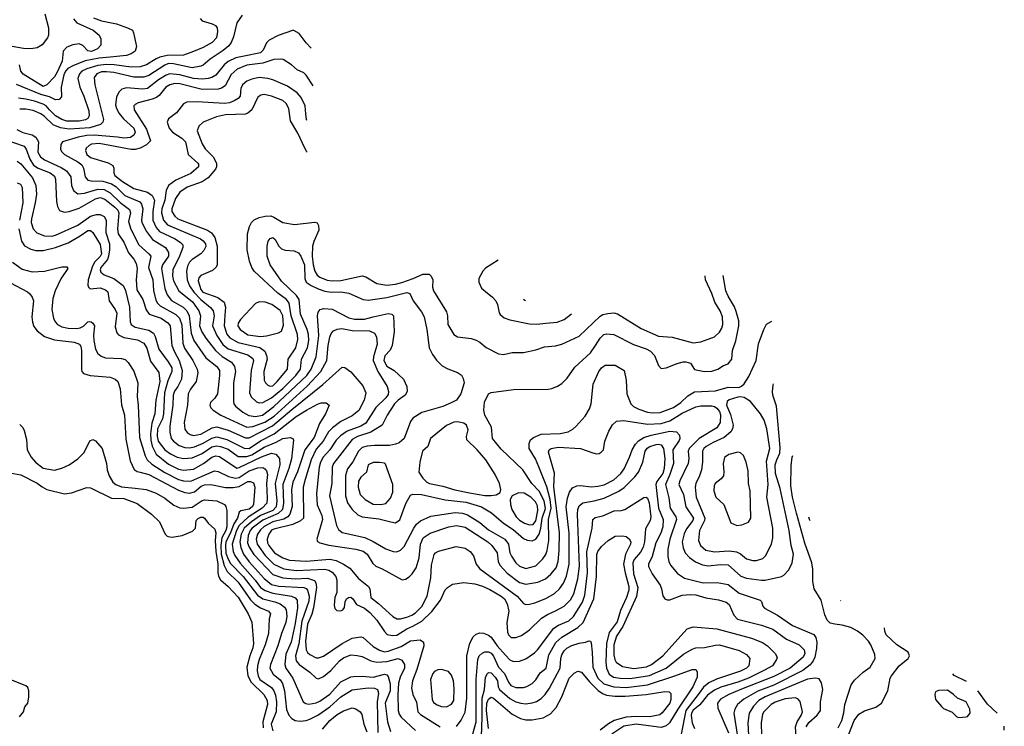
# Model space of a CAD drawing. Extents: x 997028 to 1115134, y 536408 to 618974.
# Tile 453 of 473: x 1093925 to 1101862, y 573848 to 579540. Entities that reach past the tile are written whole.
import ezdxf

# ---------------------------------------------------------------- set-up
doc = ezdxf.new("R2010")
doc.units = 0

msp = doc.modelspace()

# ---------------------------------------------------------------- linework, layer by layer
at = {"layer": '0CON10XD'}
for points in [[(1094126.8, 579586.8), (1094156.2, 579475), (1094156.1, 579413.9), (1094150, 579395), (1094105, 579336.2), (1094065, 579312.5), (1094015.5, 579304.5), (1093955, 579308), (1093865.4, 579324.6)], [(1094519.1, 579555), (1094585, 579531.6), (1094705, 579506.6), (1094795, 579474.5), (1094833.8, 579455), (1094843.8, 579435), (1094867.5, 579325), (1094855.8, 579285), (1094824.7, 579265.3), (1094785, 579252.5), (1094655, 579238.2), (1094565, 579230.6), (1094452.4, 579207.6), (1094352.5, 579167.5), (1094314.2, 579145.8), (1094294.9, 579125.1), (1094282.1, 579095), (1094258.5, 578995), (1094261.9, 578918.1), (1094243.1, 578896.9), (1094215, 578895.5), (1094165, 578917.9), (1094095, 578935.9), (1093899, 579019)], [(1095379.2, 579549.2), (1095395, 579531.9), (1095476.9, 579506.9), (1095503, 579493), (1095516.5, 579475), (1095519.1, 579445), (1095511.2, 579395), (1095476.5, 579355), (1095405, 579316.1), (1095325, 579283.2), (1095245.6, 579254.4), (1095115, 579251), (1095055, 579238.7), (1095024.5, 579225.5), (1094947.5, 579175), (1094895, 579159.1), (1094825, 579157.4), (1094687.1, 579177.1), (1094625, 579179.3), (1094555, 579171.6), (1094465, 579145.2), (1094427.3, 579125), (1094406, 579105), (1094394.6, 579065), (1094410, 578995), (1094443.3, 578925), (1094481.3, 578805), (1094486, 578765), (1094475.4, 578745), (1094455, 578733.7), (1094405, 578721.9), (1094305, 578723.4), (1094265, 578736.5), (1094215, 578764.3), (1094164.5, 578814.4), (1094137.6, 578845), (1094115, 578859.8), (1094045, 578884.1), (1093975, 578899.3), (1093915, 578907.3)], [(1094357.8, 579547.8), (1094386.2, 579515), (1094516.1, 579456.1), (1094566, 579415), (1094580, 579385), (1094580, 579335), (1094552.9, 579305), (1094504.8, 579284.8), (1094475, 579290), (1094435, 579330.9), (1094405, 579344.3), (1094353.6, 579336.4), (1094305, 579317.9), (1094275.8, 579285), (1094267.8, 579205), (1094225.9, 579115.9), (1094205, 579080.3), (1094145.1, 579014.9), (1094115, 579001.7), (1093951.8, 579101.8), (1093935.4, 579125), (1093922.7, 579175)], [(1095718, 579575), (1095674.7, 579515.3), (1095648.1, 579401.9), (1095630, 579355), (1095610.9, 579329.1), (1095565, 579291.8), (1095459.3, 579220.7), (1095405, 579173.8), (1095385, 579164.6), (1095315, 579151.4), (1095165, 579185.2), (1095125, 579185.9), (1095095, 579173.9), (1094965, 579089.5), (1094925, 579075.7), (1094845, 579076), (1094685, 579113.9), (1094625, 579120.4), (1094585, 579118.8), (1094547.5, 579105), (1094525.4, 579075), (1094530.3, 579015), (1094601.5, 578735), (1094595.3, 578714.7), (1094575.2, 578694.8), (1094489.3, 578669.3), (1094325, 578657.2), (1094255, 578667.5), (1094193.8, 578693.8), (1094125, 578761.1), (1094095, 578782.3), (1094035, 578808.6), (1093975, 578820), (1093925, 578818.7)], [(1096274.6, 579311.4), (1096233.8, 579353.8), (1096178.3, 579428.3), (1096135, 579452), (1096123.6, 579453.6), (1096007.4, 579412.6), (1095936, 579374), (1095915.3, 579354.7), (1095887.8, 579295), (1095865, 579271.8), (1095734.2, 579245.8), (1095668.2, 579231.8), (1095605, 579201.9), (1095572, 579175), (1095505, 579093.4), (1095475.2, 579074.8), (1095445.3, 579065.3), (1095395, 579059.6), (1095325, 579066.9), (1095215, 579094.8), (1095135, 579103.2), (1095106.2, 579093.8), (1095043.9, 579056.1), (1094954.8, 578985.2), (1094915, 578979.8), (1094785, 578991.8), (1094748.5, 578981.5), (1094725.4, 578955), (1094706.7, 578915), (1094698.4, 578855), (1094704.1, 578825), (1094726.6, 578785), (1094761.7, 578741.7), (1094845, 578667.1), (1094857.1, 578635), (1094845, 578608.9), (1094818.3, 578591.7), (1094765, 578585.8), (1094714.8, 578594.8), (1094525, 578608.6), (1094465, 578606.3), (1094395.4, 578594.6), (1094270, 578555), (1094255.7, 578535), (1094254.5, 578494.5), (1094264.4, 578475), (1094286.9, 578455), (1094395, 578395.8), (1094425, 578371.8), (1094440.6, 578345), (1094453.7, 578275), (1094475, 578248), (1094501.1, 578241.1), (1094595, 578239.8), (1094665, 578217), (1094699.7, 578195), (1094772.5, 578122.5), (1094893, 578073), (1094906.8, 578055), (1094917.4, 578015), (1094906.4, 577925), (1094909.7, 577905), (1094946.4, 577835), (1094995, 577770.3), (1095099.5, 577705), (1095125.3, 577665), (1095125.8, 577635), (1095075.8, 577565), (1095069.1, 577535), (1095095.2, 577375.2), (1095115, 577322.2), (1095149.2, 577279.2), (1095243.5, 577223.5), (1095273.7, 577193.7), (1095291.3, 577155), (1095307.4, 577015), (1095329, 576955), (1095425, 576817.1), (1095513.8, 576745), (1095536, 576715), (1095536.5, 576675), (1095518.9, 576525), (1095499.4, 576490.6), (1095464.4, 576455), (1095456.9, 576435), (1095464.6, 576414.6), (1095483.6, 576393.6), (1095547.1, 576355), (1095755, 576257.8), (1095805, 576262.9), (1095901.3, 576298.7), (1095975.1, 576344.9), (1096241.7, 576588.3), (1096353.2, 576706.8), (1096401.9, 576795), (1096412.2, 576915), (1096425, 576983.8), (1096437.1, 577012.9), (1096455, 577032.9), (1096485, 577048), (1096522.2, 577052.3), (1096605, 577036), (1096745, 577033.3), (1096785, 577015.6), (1096801.2, 576985), (1096805.3, 576925), (1096777.1, 576825), (1096774.8, 576794.8), (1096811.1, 576705), (1096887.2, 576585), (1096898.1, 576545), (1096895, 576520.8), (1096877.5, 576495), (1096794.7, 576415), (1096715, 576290.6), (1096675, 576265.7), (1096565.4, 576224.6), (1096511.2, 576188.8), (1096475.8, 576154.2), (1096424.2, 576075.8), (1096370, 576015), (1096349, 575975), (1096339.6, 575935), (1096316.7, 575723.3), (1096322.5, 575632.5), (1096360.3, 575545), (1096366.2, 575515), (1096320, 575355), (1096326.1, 575336.1), (1096345.8, 575325.8), (1096417.8, 575307.8), (1096635, 575275.2), (1096695, 575258.1), (1096725.4, 575235), (1096770.4, 575160.4), (1096795, 575136.7), (1096846.7, 575116.7), (1097008.3, 575028.3), (1097035, 575032.5), (1097065, 575051.2), (1097089.2, 575075), (1097121.1, 575125), (1097144.6, 575205), (1097155.3, 575315), (1097178.2, 575365), (1097235, 575403.9), (1097385.2, 575454.8), (1097445, 575464.8), (1097515, 575452.6), (1097698.5, 575335), (1097730, 575305), (1097773.6, 575245), (1097780.9, 575175), (1097794.5, 575145), (1097855, 575081.8), (1097955, 575006.2), (1098005, 574993.9), (1098101.5, 575008.5), (1098163.7, 575036.3), (1098207.8, 575072.2), (1098248.7, 575125), (1098266.7, 575175), (1098274.8, 575265), (1098275.2, 575405.2), (1098231.9, 575778.1), (1098237.3, 575887.3), (1098188.9, 576055), (1098194.3, 576075), (1098209.2, 576085), (1098265, 576096.7), (1098445, 576086.7), (1098545, 576051.2), (1098575, 576043.8), (1098595, 576046.7), (1098612.5, 576055), (1098630, 576075), (1098640.8, 576145), (1098674.6, 576225.4), (1098703.9, 576276.1), (1098734.6, 576305.4), (1098795, 576311.2), (1098985, 576281.6), (1099095, 576287.5), (1099165, 576308.9), (1099265, 576371.7), (1099375, 576420.4), (1099415, 576430), (1099505, 576430.4), (1099525, 576425.4), (1099545, 576410.8), (1099565, 576383.6), (1099575, 576355.8), (1099571.9, 576295), (1099545, 576253.2), (1099403.1, 576166.9), (1099321.5, 576085), (1099314.6, 576065), (1099317.8, 576005), (1099312.8, 575965), (1099246, 575825), (1099239.3, 575795), (1099274.7, 575715), (1099294.7, 575615), (1099355.3, 575525), (1099351.6, 575505), (1099301, 575439), (1099281.3, 575398.7), (1099265.8, 575335), (1099272.7, 575285), (1099290, 575245), (1099325, 575206.5), (1099372.6, 575172.6), (1099428.6, 575148.6), (1099475, 575141.3), (1099575, 575152.4), (1099635, 575149.3), (1099736.8, 575056.8), (1099785, 575041.8), (1099905, 575024.7), (1099935, 575026.1), (1100065, 575055.7), (1100084.5, 575065.5), (1100125, 575108), (1100151.1, 575165), (1100162.9, 575235), (1100143.2, 575305), (1100126.4, 575425), (1100055.4, 575764.6), (1100018.4, 575885), (1100015.3, 575954.7), (1100028.1, 575995), (1100051.3, 576048.7), (1100056.2, 576095), (1100025, 576427.5), (1099996.5, 576515), (1099992.9, 576545), (1099998.5, 576595), (1100001.5, 576606.4)], [(1096290, 579008.2), (1096233.6, 579093.6), (1096215, 579110.5), (1096160.8, 579135), (1096115.4, 579175.4), (1096048.9, 579218.9), (1096025, 579223.1), (1095975, 579218.5), (1095885, 579189.5), (1095755, 579172.3), (1095677.9, 579142.1), (1095630.7, 579099.3), (1095582.6, 579007.4), (1095552.2, 578987.8), (1095525, 578979.1), (1095395, 578976.7), (1095215, 579024), (1095175, 579025.2), (1095135, 579015.8), (1095103.8, 578995), (1095049.5, 578930.5), (1095027.1, 578912.9), (1094991.7, 578898.3), (1094879.4, 578870.6), (1094855, 578857.8), (1094844.5, 578845), (1094849.1, 578815), (1094947, 578657), (1094978.8, 578565), (1094948.5, 578531.5), (1094896.4, 578503.6), (1094856.5, 578493.5), (1094825, 578493.9), (1094565, 578543.3), (1094505, 578535.9), (1094485, 578527.1), (1094461.5, 578505), (1094454.6, 578485), (1094466.2, 578455), (1094495, 578429.7), (1094637.4, 578387.4), (1094675, 578366.5), (1094684.5, 578345), (1094684.6, 578305), (1094692.3, 578285), (1094755, 578237), (1094845, 578179.2), (1094955, 578149.6), (1094994.1, 578125), (1095010.7, 578085), (1094997.2, 577995), (1094998.1, 577925), (1095024.9, 577864.9), (1095053, 577833), (1095177.3, 577775), (1095220.9, 577745), (1095238.8, 577725), (1095239.6, 577705), (1095214.3, 577635), (1095158.8, 577525), (1095156.8, 577475), (1095165.2, 577435.2), (1095207.6, 577355), (1095317.4, 577267.4), (1095369.3, 577195), (1095382.2, 577155), (1095375.3, 577074.7), (1095394.2, 577024.2), (1095424.2, 576974.2), (1095504, 576874), (1095557.8, 576827.8), (1095631.2, 576781.2), (1095655.8, 576745.8), (1095664, 576705), (1095649.1, 576615), (1095647.9, 576465), (1095651.2, 576445), (1095665, 576426.4), (1095725, 576377.3), (1095772.2, 576352.2), (1095825, 576344.8), (1095881.8, 576355), (1095975, 576423.6), (1096238.5, 576675), (1096275.2, 576725), (1096315.8, 576825), (1096335.2, 576995.2), (1096324.6, 577155.4), (1096331.4, 577185), (1096346.7, 577205), (1096377, 577213), (1096445, 577209.4), (1096579.3, 577139.3), (1096625, 577126.7), (1096705, 577127.5), (1096775, 577145.2), (1096894.5, 577174.5), (1096925, 577167.1), (1096939.2, 577155), (1096942.7, 577025), (1096928.8, 576915), (1096911.3, 576878.7), (1096868.8, 576831.2), (1096859.6, 576795), (1096885, 576748.8), (1096945, 576713.5), (1097020, 576645), (1097045.6, 576585), (1097048.6, 576545), (1097031.1, 576515), (1096974.6, 576475), (1096945.9, 576445), (1096886.8, 576355), (1096846.9, 576273.1), (1096755, 576217.7), (1096648.7, 576181.4), (1096605, 576158.4), (1096483.3, 576003.3), (1096454.6, 575965), (1096445, 575936.7), (1096440.4, 575805), (1096422.8, 575705), (1096479.3, 575465), (1096495, 575433.5), (1096525, 575409.2), (1096707.6, 575367.6), (1096775, 575337.1), (1096876.5, 575276.5), (1096936.7, 575255), (1096965, 575252.7), (1096995, 575267.5), (1097023.2, 575296.8), (1097103.3, 575445), (1097125, 575475.4), (1097155, 575502.3), (1097240.2, 575539.8), (1097435, 575570), (1097495, 575564), (1097535, 575551.8), (1097635, 575490), (1097705, 575430.6), (1097835.5, 575355.5), (1097865.3, 575315), (1097876.8, 575245), (1097888.2, 575218.2), (1097924.8, 575164.8), (1097955, 575137.2), (1098005, 575119.4), (1098085, 575141.5), (1098142.4, 575197.6), (1098165, 575231.9), (1098176.5, 575263.5), (1098190.7, 575345), (1098188.6, 575515), (1098208.2, 575605), (1098200, 575675), (1098175, 575777.8), (1098109.2, 575939.2), (1098081.8, 576001.8), (1098032.9, 576085), (1098032.2, 576125), (1098042.5, 576155), (1098066, 576175), (1098129.1, 576200.9), (1098282.3, 576207.7), (1098345, 576220), (1098385, 576240.9), (1098411.9, 576265), (1098482.9, 576345), (1098518.6, 576405), (1098531.9, 576445), (1098548.6, 576605), (1098593.4, 576706.6), (1098615, 576736), (1098643.2, 576756.8), (1098725, 576756), (1098796.7, 576715), (1098812.5, 576635), (1098820, 576525), (1098852.5, 576445), (1098873.3, 576425), (1098915, 576402.7), (1098985, 576379.1), (1099025, 576374.1), (1099088.8, 576375), (1099195, 576416.7), (1099253.5, 576455), (1099311, 576509), (1099365, 576542.1), (1099535, 576549.3), (1099635, 576580.3), (1099721.9, 576578.1), (1099742.6, 576587.4), (1099764.5, 576605.5), (1099801.9, 576665), (1099861.9, 576795), (1099881.1, 576928.9), (1099922.5, 577045), (1099945, 577086.2), (1099986.7, 577112.3)], [(1096239.3, 578728.2), (1096237.3, 578735), (1096232.7, 578782.7), (1096226.8, 578845), (1096194.3, 578914.3), (1096160.8, 578950.8), (1096085, 579003.9), (1095966.2, 579056.2), (1095925, 579066), (1095855, 579073.3), (1095795, 579061.5), (1095755, 579043.6), (1095721.1, 579015), (1095706.5, 578985), (1095702.5, 578925), (1095686.2, 578905), (1095655, 578887.3), (1095615, 578870.8), (1095575.2, 578864.8), (1095355, 578879.3), (1095272.5, 578875), (1095245, 578860.8), (1095189.2, 578790.8), (1095125, 578742), (1095114.3, 578715), (1095131.1, 578665), (1095158.1, 578635), (1095231.8, 578585), (1095262.1, 578555), (1095283.7, 578453.7), (1095360.5, 578385), (1095367.5, 578375), (1095367.5, 578355), (1095305, 578300.4), (1095183.1, 578246.9), (1095125.7, 578204.3), (1095106.5, 578163.5), (1095094.4, 578085), (1095071.1, 578015), (1095069.4, 577985), (1095085.2, 577925), (1095117.8, 577887.8), (1095382.5, 577775), (1095405, 577759.7), (1095421.9, 577735), (1095425, 577714), (1095409.4, 577680.6), (1095385, 577654.5), (1095315, 577606.9), (1095295, 577585.4), (1095277.1, 577555), (1095269.4, 577515), (1095274.2, 577445), (1095294.8, 577394.8), (1095327.5, 577345), (1095385, 577285.6), (1095462.5, 577222.5), (1095484.2, 577195), (1095491.7, 577155), (1095478.9, 577075), (1095514.8, 576995), (1095563.3, 576923.4), (1095605, 576889), (1095765, 576840), (1095805, 576811.9), (1095810.9, 576795), (1095790.5, 576715), (1095777.3, 576535), (1095790.8, 576500.9), (1095835, 576460.8), (1095855, 576454.7), (1095885, 576457.5), (1095955, 576495.2), (1096045, 576570), (1096150.7, 576675), (1096188.3, 576725), (1096195.7, 576805), (1096243.9, 576896.1), (1096254.8, 576955), (1096253.5, 577005), (1096242, 577045), (1096187.3, 577167.3), (1096176.6, 577285), (1096157.3, 577317.3), (1096035, 577434.6), (1095943.8, 577565), (1095920.4, 577635), (1095919.6, 577715), (1095929.1, 577755), (1095945, 577778.1), (1095965, 577785.6), (1095985, 577769.2), (1096013.6, 577715), (1096034.2, 577694.2), (1096065, 577683.9), (1096136.9, 577676.9), (1096171.3, 577661.3), (1096192.5, 577635), (1096220.3, 577565), (1096222.5, 577455), (1096235.6, 577425.6), (1096275, 577397.5), (1096330.7, 577370.7), (1096383.6, 577353.6), (1096435, 577346.2), (1096515, 577347.5), (1096577.1, 577337.1), (1096695, 577285.5), (1096735, 577279.6), (1096885, 577302.3), (1097045, 577341.9), (1097071.2, 577335), (1097096.3, 577276.3), (1097165, 577187.5), (1097185.3, 577145.3), (1097206.2, 577045), (1097226.3, 576896.3), (1097252.2, 576842.2), (1097285, 576796), (1097331.7, 576751.7), (1097375, 576728.6), (1097455, 576699.2), (1097485.5, 576675.5), (1097500.9, 576650.9), (1097507.5, 576615), (1097481.9, 576525), (1097446.2, 576473.8), (1097404, 576454), (1097335, 576424.5), (1097166.7, 576375), (1097095, 576330.8), (1097075.5, 576304.5), (1097023.6, 576165), (1096985, 576132.7), (1096955, 576120), (1096905, 576110.7), (1096785, 576110.7), (1096725, 576105.3), (1096685, 576092.5), (1096655, 576063.6), (1096610.8, 575979.2), (1096566.7, 575923.3), (1096550.8, 575869.2), (1096550.9, 575705), (1096568.6, 575648.6), (1096605, 575593.1), (1096650.9, 575550.9), (1096685, 575534.6), (1096819.3, 575519.3), (1096916.7, 575495), (1096955, 575486.9), (1096988.5, 575511.5), (1097037, 575643), (1097075, 575709.4), (1097095, 575718.2), (1097165, 575715.8), (1097355, 575671.6), (1097525, 575652.6), (1097646.9, 575615), (1097728.8, 575568.8), (1097825, 575485.3), (1097903.1, 575433.1), (1097985, 575362.1), (1098015, 575346.4), (1098055, 575341.8), (1098085, 575354.6), (1098113.5, 575396.5), (1098126.3, 575443.7), (1098136.7, 575525), (1098162.9, 575602.9), (1098153.9, 575663.9), (1098112.2, 575742.2), (1098053.2, 575805), (1097979.6, 575915), (1097805, 576079.4), (1097736.9, 576165), (1097727.4, 576257.4), (1097673.3, 576355), (1097666.9, 576395), (1097671.7, 576458.3), (1097703.8, 576525), (1097725, 576538), (1097905, 576560), (1098185, 576562.5), (1098215, 576568), (1098261.2, 576588.8), (1098295, 576608.8), (1098338.3, 576651.7), (1098399.8, 576740.2), (1098525, 576857.5), (1098567.8, 576915), (1098605, 576975.5), (1098635, 577003.8), (1098655, 577008.7), (1098715, 577003.8), (1098873.1, 576923.1), (1098975, 576889.6), (1099010.7, 576870.7), (1099042.5, 576835), (1099073.7, 576753.7), (1099095, 576730), (1099135.7, 576734.3), (1099225, 576769.4), (1099274.1, 576784.1), (1099294.3, 576784.3), (1099332.5, 576772.5), (1099365, 576720.8), (1099445, 576705.6), (1099505, 576709.4), (1099552.5, 576725), (1099597.5, 576755), (1099635, 576768), (1099664.3, 576805), (1099671.5, 576875), (1099698, 576952), (1099723.3, 577075), (1099721.1, 577115), (1099701.8, 577188.2), (1099687.9, 577227.9), (1099635, 577313.1), (1099616.2, 577355), (1099596.2, 577480)], [(1096242.4, 578472.8), (1096237.4, 578477.4), (1096204.3, 578544.3), (1096165.9, 578625.9), (1096106.8, 578725), (1096095.3, 578825), (1096074.3, 578864.3), (1096045, 578888.5), (1095956.2, 578925), (1095895, 578936.7), (1095867.7, 578932.3), (1095843.6, 578915), (1095795, 578814.2), (1095765, 578785.6), (1095745, 578780), (1095585, 578773.3), (1095512.4, 578757.6), (1095405, 578715.7), (1095368.3, 578681.7), (1095355.6, 578645), (1095395, 578538.6), (1095420.5, 578500.5), (1095485, 578434.4), (1095512.1, 578385), (1095511.2, 578355), (1095503, 578337), (1095443.6, 578266.4), (1095396.7, 578233.3), (1095275, 578190), (1095215, 578151.1), (1095181.2, 578098.8), (1095152.6, 578015), (1095152.1, 577995), (1095175, 577957.9), (1095200.5, 577935), (1095438.9, 577845), (1095471.7, 577821.7), (1095498.8, 577785), (1095516.2, 577715), (1095517, 577563), (1095507.3, 577545), (1095479.5, 577520.5), (1095385, 577478.4), (1095370.2, 577459.8), (1095364.8, 577435), (1095385, 577365.5), (1095402.6, 577345), (1095521.7, 577301.7), (1095572.5, 577265), (1095583.9, 577225), (1095579.9, 577159.9), (1095572.2, 577075), (1095595, 577007.5), (1095618.3, 576978.3), (1095685, 576939.6), (1095859.9, 576899.9), (1095900.8, 576870.8), (1095915.2, 576835.2), (1095919, 576805), (1095894.1, 576705), (1095896.8, 576635), (1095905.5, 576615), (1095926.2, 576596.2), (1095945, 576588.6), (1095965, 576591.7), (1096001.4, 576625), (1096082.5, 576725), (1096090.4, 576805), (1096152.1, 576897.9), (1096167.6, 576965), (1096164.2, 577005), (1096113.3, 577155), (1096097.1, 577257.1), (1096076.5, 577285), (1096006.9, 577336.9), (1095815.5, 577515), (1095796.4, 577545), (1095777.1, 577595), (1095759.5, 577685), (1095761.9, 577815), (1095776.8, 577873.2), (1095793.2, 577906.8), (1095815, 577928), (1095854.4, 577945.6), (1095905, 577956.9), (1095948.7, 577958.7), (1095975, 577949.4), (1096045, 577906.9), (1096139.9, 577889.9), (1096305, 577910), (1096322.7, 577902.7), (1096332.9, 577882.9), (1096337.5, 577845), (1096295, 577754.3), (1096285.2, 577714.8), (1096283.9, 577635), (1096292, 577565), (1096304.5, 577514.5), (1096322.8, 577482.8), (1096345.2, 577465.2), (1096402.4, 577442.4), (1096445, 577436.7), (1096515, 577438.4), (1096685, 577477.1), (1096715, 577468.6), (1096805, 577415.4), (1096885, 577401.1), (1096955, 577409.1), (1097005, 577422.4), (1097096.2, 577453.8), (1097175, 577490.6), (1097225, 577488.8), (1097241.2, 577475), (1097255.7, 577445.7), (1097253.1, 577385), (1097259.4, 577355), (1097365.4, 577185.4), (1097373.1, 577155), (1097375.6, 577085), (1097425, 577004.2), (1097455, 576985.8), (1097565, 576971.4), (1097605, 576958), (1097635, 576942), (1097685, 576899.2), (1097785, 576849.2), (1097825, 576842.5), (1097895, 576860), (1097985, 576860), (1098085, 576880.8), (1098155, 576904.3), (1098245, 576912.2), (1098295, 576925.6), (1098435, 576989.5), (1098605, 577150.6), (1098625.4, 577164.6), (1098665, 577174.4), (1098715, 577177.5), (1098745, 577169.2), (1098935, 577051.8), (1099075, 576990.4), (1099185, 576982.5), (1099355, 576937.9), (1099416.1, 576943.9), (1099524.7, 576985.3), (1099567.1, 577022.9), (1099585.3, 577054.7), (1099592.5, 577085), (1099589.4, 577145), (1099572.8, 577195), (1099529.2, 577265), (1099504.6, 577334.6), (1099453.6, 577443.6), (1099450.2, 577476.8)], [(1093901.4, 578655), (1093951, 578631), (1094025, 578612), (1094055, 578593), (1094075.5, 578555), (1094071.9, 578471.9), (1094092.9, 578435), (1094125, 578409.8), (1094258.6, 578348.6), (1094302.1, 578322.1), (1094338, 578275), (1094342, 578205), (1094358.5, 578165), (1094395, 578137.2), (1094446.2, 578143.8), (1094555, 578174.5), (1094605, 578173.1), (1094655.1, 578145.1), (1094735, 578067), (1094810.8, 578010.8), (1094818, 577985), (1094803, 577915), (1094822.3, 577852.3), (1094886.7, 577725), (1094967.3, 577655), (1094982.7, 577635), (1094963.8, 577545), (1094997.3, 577445), (1095002.4, 577357.6), (1095021.9, 577281.9), (1095036.2, 577256.2), (1095057.7, 577235), (1095185, 577166.4), (1095213.6, 577135), (1095232.9, 577082.9), (1095241.4, 576935), (1095252.9, 576895), (1095321.4, 576795), (1095355.3, 576725), (1095360, 576695), (1095346.9, 576625), (1095302.4, 576565), (1095284.2, 576525), (1095278.6, 576435), (1095249.7, 576295), (1095255, 576240.8), (1095275, 576215.5), (1095298.4, 576198.4), (1095325, 576190.9), (1095385, 576202.4), (1095477.9, 576252.1), (1095515, 576259.8), (1095605, 576234), (1095745, 576171.7), (1095775, 576170.4), (1095963, 576267), (1096118.9, 576401.1), (1096368.7, 576601.3), (1096525, 576740.8), (1096545, 576738.8), (1096595, 576702), (1096689.8, 576589.8), (1096715.4, 576535.4), (1096702.1, 576475), (1096659.5, 576390.5), (1096605, 576350), (1096515, 576304.1), (1096447.1, 576252.9), (1096415, 576220.4), (1096370.4, 576145), (1096315, 576080.9), (1096274, 575995), (1096226.1, 575836.1), (1096211.1, 575775), (1096211.5, 575525), (1096188, 575502), (1096126.3, 575473.7), (1095975, 575437.2), (1095955, 575426.7), (1095933.3, 575395), (1095921.1, 575355), (1095923.2, 575325), (1095932.8, 575305), (1095978.2, 575245), (1096045, 575203.8), (1096100, 575185), (1096235, 575178.3), (1096425, 575195.2), (1096474.8, 575184.8), (1096535.3, 575155.3), (1096585, 575122.2), (1096655, 575038.5), (1096736.7, 574975), (1096747.5, 574955), (1096756.5, 574885), (1096816.8, 574836.8)], [(1093805, 578575.3), (1093960, 578520), (1093978.2, 578498.2), (1094005.6, 578415), (1094037.6, 578367.6), (1094074.6, 578344.6), (1094170, 578305), (1094205, 578280), (1094213.3, 578255), (1094221.5, 578075), (1094228.6, 578035), (1094245, 578004), (1094285, 577989.4), (1094325, 577993.5), (1094405, 578021.2), (1094535, 578096), (1094575, 578108.4), (1094612.7, 578095), (1094690.7, 578029.3)], [(1093905, 578400), (1093935, 578379.1), (1094028.9, 578265), (1094054.6, 578205), (1094060.3, 578135), (1094050.3, 578065), (1094019.7, 577935), (1094018.4, 577905), (1094035, 577854.3), (1094062.9, 577822.9), (1094125, 577798.1), (1094185, 577797.4), (1094215, 577803.2), (1094395, 577883.8), (1094495, 577957.8), (1094545, 577971.8), (1094575, 577971.8), (1094605, 577953.3), (1094621.8, 577925), (1094618.4, 577825), (1094647.8, 577735), (1094648.1, 577685), (1094641.7, 577635), (1094631.9, 577608.1), (1094577.9, 577545), (1094573.8, 577525), (1094580, 577505), (1094605, 577483.3), (1094685, 577456.4), (1094758.1, 577398.1), (1094778.6, 577358.6), (1094808.9, 577225), (1094816.8, 577106.8), (1094823.4, 577085), (1094855, 577062.4), (1094965, 577039.4), (1095004.5, 577015), (1095018, 576988), (1095046.9, 576885), (1095123.1, 576785), (1095150.6, 576735), (1095152.2, 576705), (1095119.3, 576630.7), (1095091.3, 576535), (1095084.6, 576365), (1095075, 576325.5), (1095036.9, 576243.1), (1095033.9, 576185), (1095042.2, 576145), (1095095.3, 576075), (1095142, 576042), (1095195, 576016.1), (1095245, 576004.3), (1095315, 576011.9), (1095395, 576046), (1095475, 576098.8), (1095515, 576107.9), (1095545, 576103), (1095605, 576079.2), (1095685, 576022.4), (1095755, 576020), (1095796, 576034), (1095895, 576097.5), (1095993.3, 576136.7), (1096045, 576166.7), (1096105.4, 576175.4), (1096126.4, 576166.4), (1096132.5, 576152.5), (1096115, 576003.8), (1096094.3, 575925.7), (1096045.5, 575795), (1096052.7, 575645), (1096042.4, 575595), (1096008.3, 575561.7), (1095885, 575507.5), (1095799.6, 575445), (1095783.2, 575425), (1095766.8, 575385), (1095762.5, 575325), (1095775, 575290.4), (1095812.1, 575232.1), (1095965, 575070.9), (1096045, 575044.1), (1096145, 575036.9), (1096245, 575041), (1096301.2, 575021.2), (1096312.5, 575002.5), (1096317.9, 574965), (1096293, 574803), (1096279.5, 574750.5), (1096245, 574670.8), (1096229.5, 574535), (1096235.3, 574465), (1096245, 574443.5), (1096265, 574425.4), (1096315, 574400.7), (1096335, 574400.7), (1096375, 574413.2), (1096525, 574516.2), (1096605, 574558.5), (1096655, 574566.9), (1096675, 574569.4), (1096695, 574562.9), (1096775, 574490), (1096825, 574460.8), (1096865, 574449.1), (1096895, 574452.7), (1097000.2, 574489.8), (1097075, 574536), (1097154.5, 574544.5), (1097180, 574525), (1097182.2, 574495), (1097125.3, 574305), (1097091.2, 574215), (1097082.8, 574155), (1097093.2, 574105), (1097123.3, 574043.3), (1097133.6, 573965), (1097155, 573943.8), (1097315, 573842.9)], [(1093905, 578225.5), (1093930.6, 578215), (1093945, 578188.8), (1093950.6, 578065), (1093924.7, 577925.3)], [(1094690.7, 578029.3), (1094715.3, 578005), (1094724.3, 577985), (1094714.7, 577855), (1094718.5, 577815), (1094765, 577747.8), (1094802.1, 577662.1), (1094845, 577611.1), (1094865.3, 577575), (1094873.1, 577535), (1094864.6, 577445), (1094870.6, 577365), (1094916.5, 577285), (1094943.7, 577203.6), (1094969.1, 577169.1), (1095064.5, 577134.5), (1095119.2, 577099.2), (1095138.1, 577075), (1095152.4, 576915), (1095171.7, 576865), (1095211.4, 576795), (1095235.8, 576715), (1095229.2, 576645), (1095200, 576585), (1095173.6, 576546.4), (1095163.1, 576515), (1095160.8, 576435), (1095134.2, 576265), (1095135, 576217.5), (1095147.1, 576167.1), (1095164.1, 576144.1), (1095209.9, 576109.9), (1095255, 576094.7), (1095295, 576091.3), (1095335, 576098.4), (1095405, 576127.7), (1095475, 576169.6), (1095515, 576179.5), (1095595, 576158.3), (1095735, 576087.6), (1095775, 576086), (1095865, 576147.6), (1095976.2, 576203.8), (1096155, 576342.5), (1096236.4, 576393.6), (1096325, 576443.3), (1096355, 576452.5), (1096395, 576452.5), (1096420, 576435), (1096388.9, 576365), (1096342.9, 576287.1), (1096297.5, 576175), (1096224.8, 576075), (1096163.4, 575896.6), (1096126.9, 575815), (1096117.2, 575755), (1096122.6, 575617.4), (1096103.2, 575556.8), (1096086.6, 575535), (1096055, 575515.2), (1095965, 575494.3), (1095895, 575456.6), (1095865, 575431.9), (1095840.8, 575395), (1095831.1, 575355), (1095838.1, 575315), (1095904.3, 575224.3), (1095975, 575155.2), (1096055, 575115.9), (1096155, 575104.2), (1096385, 575112.5), (1096416.1, 575106.1), (1096445, 575090), (1096473.4, 575055), (1096480.9, 575025), (1096480.6, 574925), (1096466, 574885), (1096460, 574825), (1096466, 574796), (1096481.4, 574781.4), (1096512.7, 574777.3), (1096530, 574785), (1096544.2, 574805), (1096549.7, 574850.3), (1096560, 574875), (1096575, 574885.7), (1096595, 574888.9), (1096611.1, 574875), (1096640.4, 574830.4), (1096705, 574800.6), (1096748.2, 574765), (1096805, 574703.8), (1096865, 574610.6), (1096888.3, 574588.3), (1096929.6, 574579.6), (1096965, 574582.4), (1097045, 574632.4), (1097094.6, 574654.6), (1097166.8, 574695), (1097246.4, 574773.6), (1097317.2, 574862.8), (1097355, 574946), (1097372.6, 574967.4), (1097415, 574991.9), (1097505, 575005.5), (1097595, 574994.7), (1097655, 574976.5), (1097715, 574949.2), (1097805, 574897.6), (1097832.5, 574875), (1097853.3, 574835), (1097867.1, 574775), (1097850.8, 574685), (1097857.9, 574605), (1097865.6, 574585), (1097885.9, 574564.1), (1097925, 574562.9), (1097969.4, 574580.6), (1098035.3, 574624.7), (1098131.8, 574718.2), (1098180.3, 574749.7), (1098245, 574779.1), (1098315, 574814.6), (1098365, 574865.5), (1098391.4, 574915), (1098424.3, 575035), (1098438.1, 575138.1), (1098422.6, 575557.4), (1098423.8, 575595), (1098434.1, 575625), (1098465, 575648.9), (1098557.1, 575662.9), (1098635.6, 575684.4), (1098755, 575740.8), (1098798.5, 575771.5), (1098883.7, 575856.3), (1098914, 575895), (1098947.5, 575975), (1098967.9, 576065), (1098982.8, 576087.2), (1099005, 576102), (1099055, 576117), (1099075, 576120.5), (1099095.6, 576115.6), (1099114.4, 576085), (1099124.5, 576005), (1099119.1, 575925), (1099110.2, 575885), (1099060.3, 575819.7), (1099052, 575795), (1099074.5, 575605), (1099112.4, 575515), (1099108.3, 575455), (1099094.2, 575405), (1099052.8, 575325), (1099023.7, 575215), (1098993.3, 575155), (1098994.4, 575135), (1099024.5, 575075), (1099087.5, 574985), (1099098.9, 574955), (1099108.3, 574898.3), (1099125.9, 574875.9), (1099145, 574866.2), (1099165, 574867.5), (1099265.3, 574904.7), (1099330.8, 574910.8), (1099375, 574907.5), (1099455, 574882.7), (1099557, 574867), (1099619.3, 574849.3), (1099645, 574828.9), (1099682.2, 574742.2), (1099712.2, 574712.2), (1099905, 574661.4), (1099995, 574629.7), (1100105, 574549.6), (1100209.4, 574505), (1100248.2, 574465), (1100253.8, 574435), (1100240, 574405), (1100134.7, 574315), (1100005, 574248.1), (1099743.8, 574146.2), (1099640.5, 574105), (1099573.3, 574066.7), (1099548.8, 574035), (1099552.5, 573995), (1099638.1, 573795)], [(1093918.7, 577855), (1093939.6, 577755), (1093965, 577718.9), (1094015, 577692.5), (1094055, 577681.2), (1094115, 577681.2), (1094215, 577704.7), (1094315, 577743.7), (1094412.5, 577797.5), (1094475, 577841.2), (1094495, 577840.9), (1094515, 577826.9), (1094575, 577728.1), (1094583.2, 577655), (1094575, 577632.1), (1094531.4, 577588.6), (1094511, 577555), (1094476.9, 577445), (1094475, 577402.5), (1094480, 577385), (1094492.7, 577372.7), (1094575, 577379.1), (1094617.1, 577365), (1094635, 577348), (1094645.6, 577275), (1094695.4, 577205), (1094708, 577175), (1094695.4, 577065), (1094708.2, 577018.2), (1094721.7, 577001.7), (1094765, 576980), (1094875, 576961.2), (1094924.8, 576934.8), (1094951.2, 576895), (1094979.2, 576789.2), (1095048, 576698), (1095053.7, 576625), (1095021.6, 576475), (1095015.3, 576365), (1094990.6, 576289.4), (1094980.4, 576205), (1094982.9, 576152.9), (1094993, 576105), (1095025, 576039.2), (1095125, 575960), (1095205, 575920.5), (1095245, 575911), (1095325, 575918.4), (1095405.7, 575964.3), (1095475, 576016.6), (1095505, 576026.6), (1095535, 576022.3), (1095675, 575928.3), (1095695, 575931.7), (1095875, 576019.2), (1095955, 576048), (1095989.4, 576039.4), (1096019.1, 576005), (1096021.6, 575955), (1095984.5, 575805), (1095998.4, 575665), (1095992, 575615), (1095965, 575586.4), (1095865, 575545.1), (1095793.7, 575496.3), (1095735.4, 575445), (1095711.1, 575395), (1095700, 575335), (1095707, 575287), (1095728.4, 575235), (1095775, 575173.3), (1095895, 575037.4), (1095955, 574990.4), (1096015, 574977), (1096215, 574965.2), (1096235, 574957.5), (1096245.1, 574945.1), (1096258.4, 574895), (1096255.8, 574855), (1096198.1, 574695), (1096175, 574512.9), (1096147, 574415), (1096153.6, 574375), (1096177.5, 574345), (1096264.1, 574284.1), (1096315, 574237.1), (1096335, 574230.8), (1096375, 574250), (1096433.7, 574296.4), (1096504, 574376), (1096535, 574399.2), (1096595, 574423.3), (1096645, 574419.6), (1096685, 574410.8), (1096755.7, 574375.7), (1096805, 574365.2), (1096885, 574369), (1096975, 574394.7), (1097005, 574381.5), (1097025.7, 574345.7), (1097027.9, 574315), (1096992.8, 574245), (1096978.3, 574195), (1096972, 574105), (1096976.6, 573975), (1096984.7, 573945), (1097000.3, 573920.3), (1097115.6, 573815)], [(1093866.1, 577586.1), (1093945, 577530), (1094025, 577507.7), (1094126.1, 577513.9), (1094265, 577548), (1094305, 577550), (1094313.3, 577535), (1094256.9, 577453.1), (1094212.2, 577355), (1094193.5, 577295), (1094184.6, 577205), (1094196.7, 577135), (1094210.6, 577105), (1094228.6, 577085), (1094265.7, 577065.7), (1094315, 577055.8), (1094385, 577051.8), (1094413.7, 577056.4), (1094439.9, 577070.1), (1094474.3, 577105), (1094485, 577109.4), (1094501.2, 577105), (1094515.8, 577095), (1094528.6, 577075), (1094520.6, 576999.4), (1094522.5, 576955), (1094536.9, 576885), (1094555, 576851.9), (1094580.8, 576830.8), (1094616.2, 576816.2), (1094745, 576810), (1094775, 576801.9), (1094799.8, 576779.8), (1094845, 576708), (1094877.5, 576615), (1094872.1, 576505), (1094880.9, 576435), (1094892, 576175), (1094936.1, 576026.1), (1094952.8, 575995), (1094989.6, 575959.6), (1095095, 575892.2), (1095205, 575836), (1095245.2, 575824.8), (1095305, 575822.6), (1095352.8, 575842.8), (1095495, 575906.7), (1095525, 575901.3), (1095609.5, 575859.5), (1095665, 575847.2), (1095695, 575853.2), (1095775, 575905.8), (1095845, 575930.2), (1095885, 575932.2), (1095902, 575922), (1095914.7, 575905), (1095921.4, 575875), (1095913.7, 575805), (1095920, 575685), (1095916.2, 575645), (1095880.5, 575605), (1095767.8, 575532.2), (1095695, 575465.5), (1095671.9, 575425), (1095636.7, 575315), (1095644.8, 575255), (1095658.1, 575225), (1095703, 575163), (1095824.1, 575024.1), (1095867.4, 574967.4), (1095905, 574941.5), (1095965, 574920.3), (1096115.1, 574895.2), (1096145, 574882.7), (1096162.1, 574865), (1096163.2, 574803.2), (1096146, 574675), (1096113.9, 574525), (1096070.5, 574429.5), (1096062.8, 574345), (1096071.1, 574315), (1096127.9, 574235), (1096210.9, 574045), (1096230.5, 574030.5), (1096255, 574026), (1096315, 574036.4), (1096345, 574049.5), (1096425, 574107.6), (1096513.7, 574206.3), (1096595, 574246.2), (1096615, 574250), (1096685, 574252.2), (1096775, 574244.8), (1096865, 574267.3), (1096885, 574262.3), (1096895, 574250), (1096911.1, 574191.1), (1096912.4, 574135), (1096872.1, 574035), (1096888.9, 573885), (1096915.4, 573805)], [(1097781, 577602.8), (1097680.9, 577539.1), (1097658, 577515), (1097626.2, 577455), (1097626.2, 577425), (1097647, 577377), (1097680.8, 577350.8), (1097735, 577306), (1097762, 577275), (1097775.8, 577245), (1097789.7, 577179.7), (1097798, 577165), (1097829.5, 577139.5), (1097875, 577121.5), (1098035, 577089.6), (1098093.1, 577086.9), (1098165, 577094.6), (1098257, 577103), (1098314.4, 577125), (1098373.9, 577171.2)], [(1093806.2, 577445), (1093988.3, 577348.3), (1094004.6, 577334.6), (1094025.3, 577305.3), (1094036.2, 577275), (1094023.8, 577145), (1094027.8, 577102.2), (1094039.3, 577069.3), (1094064.7, 577034.7), (1094125, 576989.1), (1094205, 576960), (1094365, 576942.4), (1094406.2, 576926.2), (1094417.2, 576907.2), (1094423.7, 576875), (1094422.7, 576722.7), (1094426.2, 576705), (1094439.5, 576689.5), (1094494.4, 576674.4), (1094655, 576661.2), (1094695, 576645.5), (1094716.9, 576625), (1094736.1, 576566.1), (1094746.6, 576436.6), (1094768.6, 576355), (1094780.6, 576160.6), (1094816.4, 575986.4), (1094846.6, 575916.6), (1094870.8, 575900.8), (1094895, 575894.6), (1094965, 575875.3), (1095205, 575748.8), (1095255, 575731.1), (1095294.8, 575724.8), (1095335, 575735.8), (1095388.7, 575781.3), (1095415, 575794.2), (1095465, 575795.8), (1095585, 575772.6), (1095645, 575771), (1095695, 575779.2), (1095765, 575818.8), (1095785, 575820.6), (1095809, 575809), (1095820, 575775), (1095811.1, 575635), (1095799.5, 575615), (1095775, 575597), (1095706.8, 575583.2), (1095695, 575572.5), (1095679.8, 575525), (1095651.6, 575478.4), (1095624.4, 575405.6), (1095587.6, 575335), (1095583.3, 575305), (1095588, 575242), (1095604.9, 575194.9), (1095625, 575160.5), (1095726.7, 575055), (1095842.9, 574905), (1095885, 574876), (1095981.8, 574851.8), (1096024, 574834), (1096058.6, 574808.6), (1096072.2, 574785), (1096078.4, 574735), (1096070.3, 574685), (1096035.4, 574595.4), (1096005.8, 574495), (1095946.6, 574345), (1095942.2, 574315), (1095968.2, 574268.2), (1096023.4, 574223.4), (1096042.7, 574192.7), (1096059.8, 574135), (1096074.7, 573984.7), (1096095, 573938), (1096119.8, 573909.8), (1096146.7, 573895), (1096185, 573888.8), (1096235, 573894), (1096265, 573906), (1096328.6, 573938.6), (1096425, 574003.9), (1096515, 574085.3), (1096605, 574141.8), (1096735, 574157.3), (1096785.7, 574155.7), (1096809.5, 574145), (1096818.6, 574115), (1096806, 574045), (1096813, 573797)], [(1095865, 576986.9), (1095915, 576993.2), (1096012.4, 577017.6), (1096035, 577031.4), (1096051.9, 577078.1), (1096045, 577153.8), (1096025, 577196.5), (1095958.6, 577245), (1095905, 577263.5), (1095855, 577266.9), (1095825, 577252.5), (1095705.6, 577125), (1095686.4, 577095), (1095683.8, 577075), (1095703.1, 577045), (1095765, 577000.6), (1095865, 576986.9)], [(1097986.5, 577288.8), (1097988, 577285), (1098001.1, 577277.3)], [(1099835, 575182.5), (1099865, 575184.4), (1099915, 575200.6), (1099937.9, 575222.1), (1099986.4, 575315), (1099997.1, 575365), (1099996.1, 575445), (1099946.7, 575695), (1099958.3, 575795), (1099945.2, 575985), (1099971.8, 576085), (1099947.2, 576245), (1099926.8, 576315), (1099895.8, 576365.8), (1099815, 576464.4), (1099765, 576496.5), (1099735, 576502.7), (1099715, 576500), (1099645, 576478), (1099628.9, 576465), (1099621.7, 576435), (1099655, 576360.8), (1099676.9, 576275), (1099672.1, 576245), (1099658.7, 576221.3), (1099605, 576175.3), (1099515, 576134.8), (1099458.2, 576101.8), (1099439.4, 576085), (1099429.2, 576065), (1099429.1, 575975), (1099422.2, 575915), (1099405.9, 575865), (1099375.3, 575805), (1099371.2, 575775), (1099378.6, 575695), (1099448.8, 575525), (1099444.7, 575505), (1099405.7, 575425), (1099396.1, 575345), (1099413.4, 575303.4), (1099455, 575267.7), (1099525, 575254.1), (1099645, 575262.3), (1099703, 575253), (1099735, 575237.8), (1099785, 575197.8), (1099835, 575182.5)], [(1097725, 575706.5), (1097765, 575713.1), (1097799.3, 575730.7), (1097803.3, 575755), (1097792.5, 575805), (1097756.9, 575876.9), (1097683.5, 575995), (1097612.5, 576075), (1097529.1, 576155), (1097526.3, 576183.7), (1097539.6, 576235), (1097526.5, 576275), (1097505, 576290.5), (1097455, 576300), (1097425, 576297.1), (1097365, 576271.8), (1097237.1, 576165), (1097215, 576102.5), (1097172.5, 576065), (1097150.8, 575975), (1097142, 575895), (1097175, 575846), (1097208, 575815), (1097228, 575805), (1097335, 575781.6), (1097432.1, 575752.1), (1097549.6, 575729.6), (1097675, 575708.2), (1097725, 575706.5)], [(1093925, 576278.8), (1093951.2, 576255), (1093960.9, 576230.9), (1093978.9, 576158.9), (1093984.5, 576075), (1094017.1, 576017.1), (1094053.1, 575975), (1094115, 575926.9), (1094205, 575912.5), (1094265, 575927.8), (1094325, 575954.4), (1094395, 576001.2), (1094445.7, 576054.3), (1094491.7, 576148.3), (1094515, 576157.5), (1094535, 576147.5), (1094591.2, 576085), (1094624.3, 575965), (1094630, 575915), (1094647.5, 575865), (1094675.6, 575815), (1094699.4, 575795), (1094745, 575776.6), (1094854.7, 575765.3), (1094945, 575756.2), (1095025, 575725.4), (1095095.8, 575685.8), (1095168, 575628), (1095215, 575606.8), (1095245, 575604.1), (1095315, 575612.5), (1095395, 575665.9), (1095415, 575672.7), (1095513.3, 575665), (1095575.3, 575635.3), (1095587.7, 575617.7), (1095595, 575587.5), (1095596, 575455), (1095587.4, 575425), (1095554.4, 575365), (1095545.3, 575305.3), (1095549.6, 575235), (1095572.7, 575142.7), (1095596.3, 575096.3), (1095685, 575008.9), (1095785, 574866.8), (1095821.8, 574831.8), (1095866.5, 574803.5), (1095932, 574775), (1095945.6, 574755), (1095936.1, 574713.9), (1095930.3, 574595), (1095902.5, 574505), (1095855, 574387.1), (1095841.6, 574335), (1095840, 574295), (1095846.4, 574255), (1095861.1, 574225), (1095955, 574160.8), (1095974.6, 574134.6), (1095987.6, 574097.6), (1095995.7, 574045), (1095992.8, 573965), (1095952.6, 573865), (1095965, 573812.5)], [(1096816.8, 574836.8), (1096931.7, 574731.7), (1096965, 574714.6), (1096994.6, 574714.6), (1097045, 574727.3), (1097085, 574742.5), (1097116.7, 574763.3), (1097166.6, 574813.4), (1097208.7, 574895), (1097239.7, 575045), (1097245.3, 575145), (1097265, 575232), (1097275.8, 575245), (1097301.6, 575258.4), (1097442.8, 575297.2), (1097515, 575282.2), (1097556.7, 575256.7), (1097582.4, 575222.4), (1097605.4, 575155), (1097635.3, 575115.3), (1097935.7, 574895.7), (1097986.5, 574836.5), (1098005, 574828.8), (1098035, 574831.2), (1098078.1, 574841.9), (1098165, 574876.9), (1098235, 574917.9), (1098275.4, 574955), (1098307.8, 575002.2), (1098333.9, 575056.1), (1098354.3, 575155), (1098354.8, 575405), (1098330, 575615), (1098340.7, 575685), (1098356.8, 575733.2), (1098380.6, 575769.4), (1098415, 575785.5), (1098445, 575788.8), (1098535, 575777.2), (1098585, 575781.2), (1098635.6, 575794.4), (1098715, 575833.9), (1098769.6, 575885), (1098798, 575922), (1098841.8, 576015), (1098861.5, 576075), (1098888.3, 576121.7), (1098912.4, 576147.6), (1098955, 576174.7), (1099015.6, 576194.4), (1099165, 576224.8), (1099219, 576219), (1099242.8, 576192.7), (1099246.2, 576166.2), (1099240.9, 576149.1), (1099190, 576075), (1099195.7, 575965), (1099167, 575875), (1099129.6, 575795), (1099158.3, 575688.3), (1099167.5, 575605), (1099214.7, 575535), (1099220, 575515), (1099164.8, 575355), (1099149.1, 575275), (1099149.2, 575215), (1099157.3, 575175), (1099171.5, 575145), (1099227.9, 575077.9), (1099285, 575040.9), (1099435, 575002.5), (1099547.6, 575007.6), (1099635, 574990.4), (1099725, 574920), (1099894.1, 574864.1), (1099905, 574852.5), (1099916, 574815), (1099928.7, 574798.7), (1100034.1, 574744.1), (1100155, 574660.8), (1100326.7, 574586.7), (1100343.3, 574563.3), (1100350.3, 574525), (1100347.5, 574475), (1100333.8, 574405), (1100321.2, 574375), (1100297.3, 574342.7), (1100238.5, 574298.5), (1100005, 574179.5), (1099875, 574130.5), (1099763.1, 574066.9), (1099712.1, 574025), (1099689.3, 573985), (1099682.5, 573955), (1099711.2, 573765)], [(1099705, 575466.2), (1099745, 575472), (1099798.8, 575491.2), (1099818, 575525), (1099812.5, 575745), (1099800, 575805), (1099797.5, 575905), (1099781.4, 575975), (1099760.3, 576030.3), (1099735, 576052), (1099715, 576055.7), (1099641.7, 576038.3), (1099607.6, 576012.4), (1099594.6, 575965.4), (1099602.2, 575897.8), (1099597.1, 575865), (1099579.4, 575840.6), (1099531.9, 575805), (1099522.2, 575785), (1099521.1, 575745), (1099537.1, 575695), (1099600, 575635), (1099657, 575487), (1099705, 575466.2)], [(1100521.8, 573835), (1100551.4, 573895), (1100567.4, 573957.4), (1100576.1, 574023.9), (1100626.7, 574183.3), (1100655, 574220.8), (1100724, 574285), (1100780, 574325), (1100820, 574395), (1100817.4, 574427.4), (1100785.6, 574505), (1100766.9, 574535), (1100722.4, 574582.4), (1100678, 574615), (1100625, 574643.3), (1100555, 574663.6), (1100495, 574669.5), (1100459.4, 574679.4), (1100433.4, 574703.4), (1100416.2, 574745), (1100384.5, 574865), (1100330.4, 574955), (1100319.5, 575015), (1100319.3, 575115), (1100311.4, 575165), (1100253.7, 575323.7), (1100185.7, 575565), (1100153.7, 575695), (1100142, 575785), (1100142.9, 575945), (1100153.1, 576016.9), (1100157.5, 576029.9)], [(1096835, 575634.6), (1096876.7, 575643.3), (1096915.2, 575684.8), (1096933.8, 575735), (1096933.3, 575795), (1096875, 575960), (1096865, 575967.1), (1096825, 575974.3), (1096775, 575974.3), (1096733.8, 575955), (1096720, 575895), (1096676.3, 575853.7), (1096656.9, 575823.1), (1096653.1, 575775), (1096670.9, 575715), (1096710, 575675), (1096775, 575638.2), (1096835, 575634.6)], [(1093845, 575888.5), (1093933.8, 575873.8), (1094065, 575806.2), (1094105.9, 575775.9), (1094145, 575756.5), (1094285, 575720.6), (1094342.4, 575727.6), (1094465, 575771.5), (1094495, 575770), (1094665, 575686.1), (1094765, 575682.4), (1094871.5, 575641.5), (1094988.1, 575558.1), (1095051.4, 575495), (1095097, 575397), (1095115, 575380), (1095135, 575373.1), (1095155, 575371.1), (1095235, 575383.8), (1095318.8, 575421.2), (1095342.9, 575445), (1095348.6, 575505), (1095365, 575522.2), (1095385, 575532.1), (1095405, 575531.8), (1095415, 575525.5), (1095444, 575484), (1095498.8, 575435), (1095505.8, 575405.8), (1095501.2, 575345), (1095505.4, 575255), (1095523.2, 575155), (1095521, 575085), (1095526.5, 575056.5), (1095545, 575027.7), (1095605, 574973.2), (1095685, 574886.9), (1095767.5, 574755), (1095795.9, 574685.9), (1095811.1, 574515), (1095805, 574480), (1095780.3, 574415), (1095755.8, 574325), (1095764.7, 574255), (1095792.3, 574202.3), (1095891.8, 574105), (1095919.5, 574055), (1095921.4, 574025), (1095885.6, 573885), (1095886.7, 573835)], [(1097445, 573847.5), (1097483.1, 573896.9), (1097516.9, 573963.1), (1097529.8, 574075), (1097530, 574415), (1097553.4, 574516.6), (1097581.8, 574568.2), (1097605, 574590), (1097635, 574601.1), (1097665, 574597.8), (1097705, 574582.1), (1097725, 574566.4), (1097773.3, 574495), (1097841.9, 574421.9), (1097875, 574382.5), (1097905, 574369.3), (1097955, 574372.7), (1098005, 574391.8), (1098075, 574440.8), (1098099.3, 574465), (1098231.7, 574638.3), (1098267.7, 574662.3), (1098352.3, 574697.7), (1098388.2, 574731.8), (1098460.7, 574849.3), (1098480.6, 574905), (1098502.8, 575085), (1098497.5, 575252.5), (1098539.5, 575445), (1098544.5, 575515), (1098565, 575530.5), (1098625, 575543.8), (1098717.1, 575582.9), (1098773.6, 575586.4), (1098804.3, 575595.7), (1098955, 575691.2), (1098975, 575693.8), (1098985, 575686.2), (1098998.2, 575648.2), (1099012.4, 575535), (1099006, 575505), (1098970.1, 575439.9), (1098961.9, 575335), (1098949.8, 575290.2), (1098928.8, 575251.2), (1098879.2, 575190.8), (1098866.5, 575163.5), (1098872.2, 575075), (1098908.9, 574965), (1098897.5, 574892.5), (1098787.4, 574652.6), (1098735.9, 574575), (1098715.2, 574505), (1098714.1, 574425), (1098722.2, 574385), (1098733.5, 574363.5), (1098785, 574328.9), (1098875, 574314.3), (1098976.7, 574326.7), (1099018.8, 574345), (1099110, 574415), (1099305.8, 574634.2), (1099355, 574648.1), (1099545, 574632.5), (1099825, 574558.2), (1099912.3, 574522.3), (1099953.1, 574495), (1100014.4, 574435), (1100031.9, 574405), (1100026.7, 574385), (1099993.1, 574335), (1099929.9, 574300.1), (1099800.9, 574235), (1099715, 574202.8), (1099576, 574164), (1099525, 574140.4), (1099470.5, 574099.5), (1099408.6, 574021.4), (1099355, 573978.9), (1099340.7, 573955), (1099338.8, 573935), (1099345.2, 573875.2), (1099365, 573831.5)], [(1098035, 575470.7), (1098065, 575472.5), (1098086.8, 575503.2), (1098100.9, 575585), (1098098, 575625), (1098083.6, 575655), (1098045, 575694.6), (1097991.2, 575725), (1097945, 575729.1), (1097894.4, 575705.6), (1097878, 575675), (1097881.1, 575635), (1097892.9, 575595), (1097927.9, 575535), (1097955, 575508), (1097995, 575484.1), (1098035, 575470.7)], [(1100296.5, 575502.4), (1100292, 575515), (1100287.4, 575532)], [(1097572.5, 573765), (1097605.5, 573885), (1097603.7, 574225), (1097619.1, 574385), (1097630, 574415), (1097652.3, 574437.7), (1097675, 574448.9), (1097705, 574447.3), (1097725, 574435.9), (1097745, 574413.1), (1097784.8, 574325), (1097832.2, 574272.2), (1097865, 574203.1), (1097885, 574177.8), (1097925, 574161.4), (1097985, 574160.3), (1098012.3, 574167.7), (1098055, 574192.7), (1098086.3, 574223.7), (1098121.5, 574278.5), (1098170, 574315), (1098190.5, 574425), (1098246, 574524), (1098295, 574565.3), (1098425, 574644.2), (1098466.7, 574685), (1098553, 574875), (1098574.4, 575055), (1098577.8, 575232.3), (1098585.3, 575255), (1098614.8, 575295.2), (1098668.2, 575345), (1098725, 575380.3), (1098785, 575382.3), (1098815, 575376.2), (1098838.1, 575358.1), (1098850.5, 575335), (1098847.9, 575315), (1098809.4, 575235), (1098793.6, 575155), (1098805.2, 575085.2), (1098834.5, 574975), (1098834.4, 574945), (1098816.5, 574885), (1098768, 574782), (1098740.7, 574689.3), (1098676.4, 574603.6), (1098653.9, 574515), (1098651, 574365), (1098655.7, 574315), (1098677.9, 574267.9), (1098712.9, 574245), (1098765, 574236), (1098845, 574233.7), (1099003.2, 574256.8), (1099135, 574316.7), (1099275, 574428.2), (1099345, 574470.4), (1099375, 574479.6), (1099445, 574482.5), (1099535, 574502.5), (1099565, 574503.3), (1099725, 574458.7), (1099785, 574427.5), (1099810.6, 574395), (1099802.5, 574335), (1099782.5, 574315), (1099735, 574291.1), (1099543.2, 574226.8), (1099480.6, 574199.4), (1099436.6, 574163.4), (1099403.2, 574115), (1099295.3, 573974.7), (1099256.3, 573783.7)], [(1100545.5, 574859.3), (1100542.8, 574862.4)], [(1100608.1, 573785), (1100651.1, 573895), (1100690, 573945), (1100735, 573973.8), (1100825, 574003.5), (1100871.4, 574035), (1100924.2, 574135), (1100942.5, 574235), (1100951.5, 574255), (1101014.4, 574335), (1101088, 574395), (1101098, 574415), (1101086.2, 574445), (1100995, 574505.5), (1100910.4, 574585), (1100898.5, 574615), (1100895.2, 574640.4)], [(1097648, 573765), (1097652.1, 573922.1), (1097652.7, 574075), (1097671, 574145), (1097681.2, 574245), (1097695, 574273.5), (1097705, 574281.2), (1097725, 574279.6), (1097758.4, 574245), (1097775.3, 574215), (1097782.7, 574165), (1097792.7, 574145), (1097875, 574071.2), (1097925, 574045.3), (1097965, 574034.2), (1098005, 574030.3), (1098055, 574036.1), (1098091.7, 574048.3), (1098128.8, 574071.2), (1098162.1, 574105), (1098196, 574154), (1098280.8, 574315), (1098287.5, 574395), (1098296.5, 574425), (1098314, 574455), (1098335, 574476.1), (1098375, 574498.7), (1098435, 574518.2), (1098485.5, 574524.5), (1098515, 574536.7), (1098525, 574533.3), (1098531.2, 574521.2), (1098539.6, 574445), (1098545.3, 574325), (1098586.1, 574235), (1098635, 574189.2), (1098715, 574165.9), (1098815, 574161.7), (1098985, 574182.7), (1099206.6, 574253.4), (1099345, 574306.9), (1099376.2, 574305), (1099385.6, 574285.6), (1099385.4, 574245), (1099352.4, 574165), (1099229.6, 573985), (1099164.4, 573875.6), (1099135, 573851.8), (1099095, 573838.6), (1098995, 573851.7), (1098894.8, 573865.2), (1098795, 573848.1), (1098697.8, 573785)], [(1093924, 573925), (1093955.7, 573964.3), (1093966.7, 574005), (1093990, 574035), (1094000, 574085), (1094000, 574135), (1093990.7, 574160.7), (1093975, 574173.3), (1093835, 574230.6)], [(1097365, 574004.6), (1097404.7, 574025.3), (1097424.5, 574055), (1097427.8, 574152.2), (1097420.6, 574215), (1097405, 574260), (1097380.5, 574290.5), (1097325.6, 574305.6), (1097295, 574302.5), (1097269.7, 574290.3), (1097255.5, 574274.5), (1097235.7, 574225.7), (1097249.1, 574065), (1097261.1, 574041.1), (1097290.1, 574020.1), (1097325, 574007.3), (1097365, 574004.6)], [(1097705, 573831.4), (1097688.8, 573975), (1097691.3, 574035), (1097703, 574067), (1097725, 574082.4), (1097745, 574075.2), (1097895.7, 573945.7), (1097961.5, 573911.5), (1098005, 573901.1), (1098055, 573900), (1098145, 573916.9), (1098205, 573949.1), (1098250.3, 573999.7), (1098295.2, 574084.8), (1098355, 574235.6), (1098393.8, 574276.2), (1098425, 574292.5), (1098454.4, 574284.4), (1098517.1, 574207.1), (1098587.1, 574137.1), (1098621.7, 574111.7), (1098655, 574100), (1098721.2, 574091.2), (1098805, 574091.3), (1098976, 574104), (1099125, 574129.3), (1099160, 574125), (1099175, 574112.5), (1099173.8, 574065), (1099164.7, 574035), (1099103.8, 573956.2), (1099085, 573940.8), (1099005, 573924.4), (1098895, 573927), (1098815, 573921.9), (1098716.1, 573893.9), (1098671, 573869), (1098603.8, 573816.2)], [(1100265.2, 573844.8), (1100285, 573880), (1100352.6, 573937.4), (1100379.2, 573975), (1100380.8, 574045), (1100400, 574145), (1100387.4, 574197.4), (1100369.7, 574229.7), (1100336.9, 574236.9), (1100275, 574226.5), (1099935, 574085.9), (1099882.9, 574055), (1099840.4, 574009.6), (1099806.5, 573955), (1099795.8, 573875), (1099799.2, 573775)], [(1101557.9, 574208.4), (1101457.6, 574257.6), (1101447.9, 574269.8)], [(1100105, 573521.3), (1100125, 573524.6), (1100155.2, 573554.8), (1100183, 573607), (1100189.8, 573675), (1100178.1, 573845), (1100191.3, 573885), (1100224.8, 573935), (1100236, 573965), (1100217.7, 574047.7), (1100198.6, 574068.6), (1100175, 574076.7), (1100095, 574069.3), (1100015, 574042.7), (1099982.9, 574025), (1099922.2, 573965), (1099913.5, 573945), (1099903.1, 573875), (1099903.7, 573775), (1099940, 573695), (1100020.1, 573620.1), (1100085, 573530), (1100105, 573521.3)], [(1101495, 573920), (1101555, 573923.3), (1101565, 573927.5), (1101586.7, 573955), (1101583.8, 573985), (1101555, 574046), (1101483.9, 574073.9), (1101453.3, 574105), (1101405, 574140), (1101332.3, 574137.7), (1101306.7, 574125), (1101301.2, 574105), (1101306.7, 574065), (1101355, 574006.7), (1101372.5, 573992.5), (1101440.7, 573960.7), (1101480, 573925), (1101495, 573920)], [(1101803.8, 573954.6), (1101725.8, 574025.8), (1101649.2, 574132.6)], [(1096365.7, 573825), (1096426.2, 573895), (1096485, 573942), (1096535, 573972.5), (1096605, 573997.8), (1096635, 573989.4), (1096669.2, 573965), (1096682.7, 573942.7), (1096698.7, 573865), (1096722.4, 573802.4)], [(1101861.9, 573818.1), (1101860.2, 573849.9)]]:
    msp.add_lwpolyline(points, dxfattribs=at)

doc.saveas('drawing.dxf')
